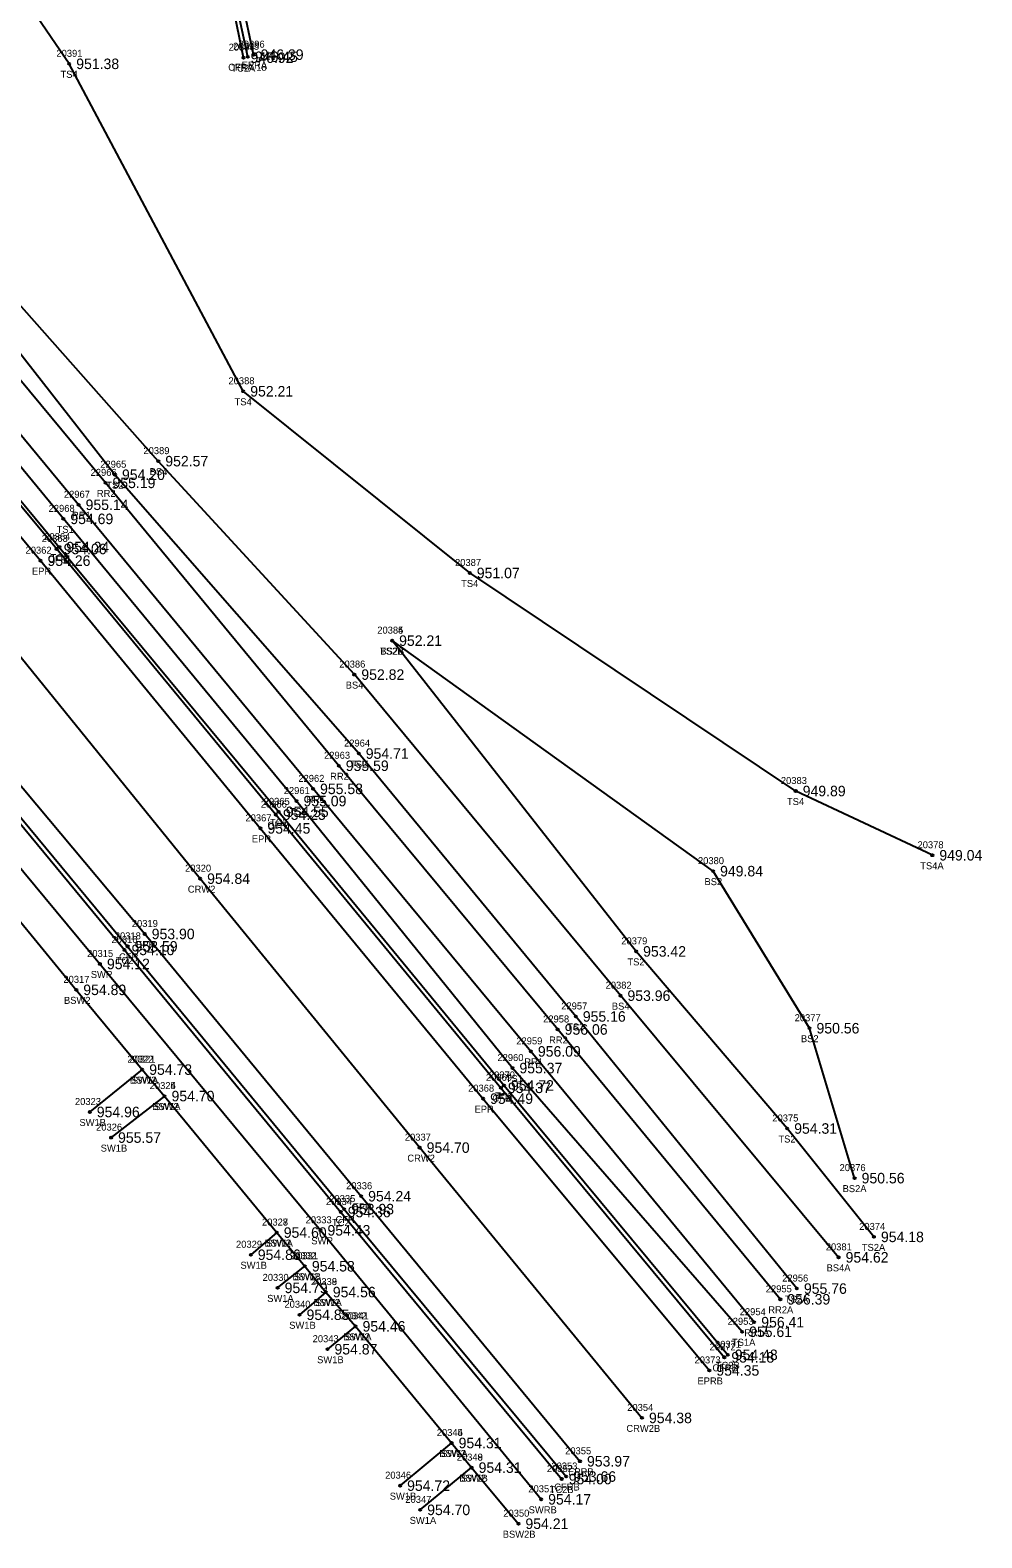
# Model space of a CAD drawing. Extents: x 1576181 to 1577685, y 1099396 to 1101490.
# Drawn here: x 1576481.4 to 1576617.4, y 1099395.7 to 1099611 of the extents above; entities that cross this region are included whole.
import ezdxf

# ---------------------------------------------------------------- set-up
doc = ezdxf.new("R2010")
doc.units = 0
for name, color, linetype in [('RD_DTM_BkLn1', 7, 'Continuous'), ('RD_DTM_BkLn2', 7, 'Continuous'), ('RD_DTM_BkLn_txCode', 7, 'Continuous'), ('RD_EX_Conc', 7, 'Continuous'), ('RD_EX_Conc_txCode', 7, 'Continuous'), ('RD_EX_RailRoad', 7, 'Continuous'), ('RD_EX_RailRoad_txCode', 7, 'Continuous'), ('RD_EX_Road', 7, 'Continuous'), ('RD_EX_Road_txCode', 7, 'Continuous'), ('RD_EX_TX_Conc_ELEV', 7, 'Continuous'), ('RD_EX_TX_Misc_ELEV', 7, 'Continuous'), ('RD_EX_TX_RailRoad_ELEV', 7, 'Continuous'), ('RD_EX_TX_Road_ELEV', 7, 'Continuous'), ('RD_HC_Survey_ELEV', 7, 'Continuous'), ('RD_HC_Survey_txCode', 7, 'Continuous'), ('RD_SMD_Locator', 7, 'Continuous')]:
    doc.layers.add(name, color=color, linetype=linetype)

msp = doc.modelspace()

# ---------------------------------------------------------------- linework, layer by layer
at = {"layer": 'RD_DTM_BkLn1'}
msp.add_lwpolyline([(1576411.06, 1099606.41), (1576442.51, 1099567.37), (1576473.98, 1099528.89), (1576505.72, 1099489.81), (1576537.1, 1099451.4), (1576568.87, 1099412.8)], dxfattribs=at)
at = {"layer": 'RD_DTM_BkLn2'}
for points in [[(1576511.92, 1099607.05), (1576510.37, 1099614.53), (1576509.23, 1099617.04), (1576507.41, 1099618.75), (1576489.23, 1099629.49), (1576513, 1099668.8), (1576536.11, 1099706.87), (1576550.83, 1099731.33)], [(1576610.37, 1099493.15), (1576590.84, 1099502.32), (1576544.26, 1099533.46), (1576511.88, 1099559.41), (1576487.01, 1099606.17), (1576477.11, 1099620.66), (1576470.22, 1099632.16)], [(1576591.01, 1099431.27), (1576559.41, 1099470.13), (1576528.39, 1099507.67), (1576493.55, 1099547.49), (1576463.77, 1099585.5), (1576454.86, 1099599.21)], [(1576583.18, 1099425.1), (1576550.35, 1099462.76), (1576519.49, 1099500.89), (1576486.17, 1099541.19), (1576455.31, 1099578.6), (1576444.02, 1099592.76)], [(1576596.97, 1099435.73), (1576565.79, 1099473.1), (1576527.76, 1099518.95), (1576499.74, 1099549.43), (1576462.84, 1099590.97)], [(1576448.74, 1099581.58), (1576485.59, 1099537.16), (1576516.95, 1099499.35), (1576549.15, 1099460.28), (1576581.13, 1099421.81)], [(1576411.94, 1099579.95), (1576414.49, 1099576.96), (1576418.07, 1099572.26), (1576420.73, 1099569.37), (1576424.53, 1099564.75), (1576430.75, 1099556.96), (1576462.11, 1099519.29), (1576494.91, 1099479.63), (1576525.82, 1099442.2), (1576557.4, 1099404.07)], [(1576602.02, 1099438.65), (1576589.62, 1099454.13), (1576568.03, 1099479.42), (1576533.16, 1099523.8)], [(1576599.26, 1099447.04), (1576592.81, 1099468.45), (1576579.03, 1099490.88), (1576533.16, 1099523.8)]]:
    msp.add_lwpolyline(points, dxfattribs=at)
at = {"layer": 'RD_EX_Conc'}
for p, q in [((1576497.44, 1099462.54), (1576489.95, 1099456.49)), ((1576500.63, 1099458.76), (1576492.99, 1099452.83)), ((1576516.67, 1099439.27), (1576512.96, 1099436.1)), ((1576516.8, 1099431.37), (1576520.69, 1099434.46)), ((1576523.68, 1099430.77), (1576519.93, 1099427.53)), ((1576527.93, 1099425.88), (1576523.92, 1099422.61)), ((1576541.66, 1099409.22), (1576534.3, 1099403.13)), ((1576537.17, 1099399.67), (1576544.52, 1099405.7))]:
    msp.add_line(p, q, dxfattribs=at)
for points in [[(1576512.55, 1099607.18), (1576510.94, 1099614.7), (1576509.78, 1099617.42), (1576507.67, 1099619.31), (1576489.95, 1099629.7), (1576513.43, 1099668.52), (1576536.7, 1099706.66), (1576550.99, 1099730.5)], [(1576396.55, 1099574.21), (1576400.94, 1099578.26), (1576405.4, 1099581.45), (1576408.35, 1099582.39), (1576411.1, 1099581.54), (1576412.48, 1099580.16), (1576412.48, 1099580.16), (1576431.43, 1099557.37), (1576462.58, 1099519.63), (1576495.36, 1099480.14), (1576526.3, 1099442.62), (1576558.03, 1099404.43)], [(1576448.28, 1099581.24), (1576485.22, 1099536.89), (1576516.55, 1099498.95), (1576548.71, 1099459.94), (1576580.64, 1099421.45)], [(1576424.53, 1099564.75), (1576421.54, 1099562.11), (1576427.77, 1099554.24), (1576491.4, 1099477.63), (1576522.92, 1099439.59), (1576554.46, 1099401.18)], [(1576417.79, 1099558.83), (1576419.81, 1099556.41), (1576422.78, 1099552.79), (1576443.67, 1099527.67), (1576447.39, 1099523.04), (1576450.38, 1099519.36), (1576454.58, 1099514.36), (1576470.78, 1099494.84), (1576474, 1099490.99), (1576488.02, 1099473.93), (1576497.44, 1099462.54), (1576500.63, 1099458.76), (1576516.67, 1099439.27), (1576520.69, 1099434.46), (1576523.68, 1099430.77), (1576527.93, 1099425.88), (1576541.66, 1099409.22), (1576544.52, 1099405.7), (1576551.21, 1099397.69)]]:
    msp.add_lwpolyline(points, dxfattribs=at)
at = {"layer": 'RD_EX_RailRoad'}
for points in [[(1576588.64, 1099429.74), (1576556.82, 1099468.27), (1576525.53, 1099505.93), (1576492.19, 1099546.33), (1576461.17, 1099583.65), (1576447.93, 1099599.71), (1576411.91, 1099642.96), (1576369.31, 1099694.21), (1576336.53, 1099733.7), (1576300.55, 1099777.04), (1576258.58, 1099827.59)], [(1576584.91, 1099426.47), (1576552.99, 1099465.14), (1576521.86, 1099502.63), (1576488.35, 1099543.2), (1576457.44, 1099580.52), (1576443.75, 1099596.96), (1576408.06, 1099639.92), (1576365.56, 1099691.12), (1576332.82, 1099730.47), (1576296.82, 1099773.87), (1576254.94, 1099824.3)]]:
    msp.add_lwpolyline(points, dxfattribs=at)
at = {"layer": 'RD_EX_Road'}
for points in [[(1576513.37, 1099607.48), (1576511.79, 1099614.93), (1576510.39, 1099617.93), (1576508.02, 1099620.01), (1576491.05, 1099629.97), (1576514.12, 1099668.03), (1576537.42, 1099706.25), (1576551.23, 1099729.3)], [(1576443.75, 1099596.96), (1576443.04, 1099588.29), (1576448.28, 1099581.24), (1576446.02, 1099579.49), (1576482.91, 1099535.22), (1576514.34, 1099496.99), (1576546.16, 1099458.39), (1576578.5, 1099419.58)], [(1576365.09, 1099547.1), (1576400.46, 1099578.87), (1576404.99, 1099582.28), (1576408.27, 1099583.27), (1576411.47, 1099582.29), (1576413.12, 1099580.85), (1576414.82, 1099582.11), (1576433.7, 1099559), (1576464.95, 1099521.11), (1576497.8, 1099481.91), (1576528.73, 1099444.46), (1576560.01, 1099406.61)]]:
    msp.add_lwpolyline(points, dxfattribs=at)
at = {"layer": 'RD_SMD_Locator'}
for centre in [(1576511.92, 1099607.05), (1576512.55, 1099607.18), (1576513.37, 1099607.48), (1576487.01, 1099606.17), (1576511.88, 1099559.41), (1576499.74, 1099549.43), (1576493.55, 1099547.49), (1576492.19, 1099546.33), (1576488.35, 1099543.2), (1576486.17, 1099541.19), (1576485.22, 1099536.89), (1576485.59, 1099537.16), (1576482.91, 1099535.22), (1576544.26, 1099533.46), (1576533.16, 1099523.8), (1576533.16, 1099523.8), (1576527.76, 1099518.95), (1576525.53, 1099505.93), (1576528.39, 1099507.67), (1576521.86, 1099502.63), (1576590.84, 1099502.32), (1576516.95, 1099499.35), (1576519.49, 1099500.89), (1576516.55, 1099498.95), (1576514.34, 1099496.99), (1576610.37, 1099493.15), (1576579.03, 1099490.88), (1576505.72, 1099489.81), (1576495.36, 1099480.14), (1576497.8, 1099481.91), (1576494.91, 1099479.63), (1576568.03, 1099479.42), (1576491.4, 1099477.63), (1576488.02, 1099473.93), (1576565.79, 1099473.1), (1576559.41, 1099470.13), (1576556.82, 1099468.27), (1576592.81, 1099468.45), (1576552.99, 1099465.14), (1576550.35, 1099462.76), (1576497.44, 1099462.54), (1576497.44, 1099462.54), (1576500.63, 1099458.76), (1576500.63, 1099458.76), (1576546.16, 1099458.39), (1576548.71, 1099459.94), (1576549.15, 1099460.28), (1576489.95, 1099456.49), (1576589.62, 1099454.13), (1576492.99, 1099452.83), (1576537.1, 1099451.4), (1576599.26, 1099447.04), (1576528.73, 1099444.46), (1576525.82, 1099442.2), (1576526.3, 1099442.62), (1576516.67, 1099439.27), (1576516.67, 1099439.27), (1576522.92, 1099439.59), (1576602.02, 1099438.65), (1576512.96, 1099436.1), (1576596.97, 1099435.73), (1576520.69, 1099434.46), (1576520.69, 1099434.46), (1576516.8, 1099431.37), (1576523.68, 1099430.77), (1576523.68, 1099430.77), (1576591.01, 1099431.27), (1576588.64, 1099429.74), (1576519.93, 1099427.53), (1576584.91, 1099426.47), (1576527.93, 1099425.88), (1576527.93, 1099425.88), (1576583.18, 1099425.1), (1576523.92, 1099422.61), (1576581.13, 1099421.81), (1576580.64, 1099421.45), (1576578.5, 1099419.58), (1576568.87, 1099412.8), (1576541.66, 1099409.22), (1576541.66, 1099409.22), (1576544.52, 1099405.7), (1576544.52, 1099405.7), (1576560.01, 1099406.61), (1576534.3, 1099403.13), (1576557.4, 1099404.07), (1576558.03, 1099404.43), (1576554.46, 1099401.18), (1576537.17, 1099399.67), (1576551.21, 1099397.69)]:
    msp.add_circle(centre, 0.15, dxfattribs=at)

# ---------------------------------------------------------------- texts
at = {"layer": 'RD_DTM_BkLn_txCode'}
for s, p in [('20391', (1576485.18, 1099607.17)), ('TS4', (1576485.77, 1099604.17)), ('20388', (1576509.77, 1099560.41)), ('TS4', (1576510.64, 1099557.41)), ('20389', (1576497.62, 1099550.43)), ('22965', (1576491.45, 1099548.49)), ('BS4', (1576498.51, 1099547.43)), ('TS2', (1576492.31, 1099545.49)), ('22968', (1576484.07, 1099542.19)), ('TS1', (1576485.21, 1099539.19)), ('20387', (1576542.15, 1099534.46)), ('TS4', (1576543.02, 1099531.46)), ('20384', (1576531.04, 1099524.8)), ('20385', (1576531.04, 1099524.8)), ('20386', (1576525.61, 1099519.95)), ('TS2B', (1576531.44, 1099521.8)), ('BS2B', (1576531.46, 1099521.8)), ('BS4', (1576526.53, 1099516.95)), ('22964', (1576526.29, 1099508.67)), ('TS2', (1576527.15, 1099505.67)), ('20383', (1576588.72, 1099503.32)), ('22961', (1576517.67, 1099501.89)), ('TS1', (1576518.52, 1099498.89)), ('TS4', (1576589.59, 1099500.32)), ('20378', (1576608.25, 1099494.15)), ('20380', (1576576.87, 1099491.88)), ('TS4A', (1576608.64, 1099491.15)), ('BS2', (1576577.8, 1099488.88)), ('20379', (1576565.91, 1099480.42)), ('TS2', (1576566.79, 1099477.42)), ('20382', (1576563.67, 1099474.1)), ('22957', (1576557.33, 1099471.13)), ('BS4', (1576564.56, 1099471.1)), ('20377', (1576590.69, 1099469.45)), ('TS2', (1576558.16, 1099468.13)), ('BS2', (1576591.58, 1099466.45)), ('22960', (1576548.21, 1099463.76)), ('TS1', (1576549.39, 1099460.76)), ('20375', (1576587.5, 1099455.13)), ('TS2', (1576588.37, 1099452.13)), ('20376', (1576597.11, 1099448.04)), ('BS2A', (1576597.54, 1099445.04)), ('20374', (1576599.91, 1099439.65)), ('20381', (1576595.14, 1099436.73)), ('TS2A', (1576600.29, 1099436.65)), ('22956', (1576588.91, 1099432.27)), ('BS4A', (1576595.25, 1099433.73)), ('TS2A', (1576589.28, 1099429.27)), ('22953', (1576581.1, 1099426.1)), ('TS1A', (1576581.73, 1099423.1))]:
    msp.add_text(s, height=1, dxfattribs=at).set_placement(p)
at = {"layer": 'RD_EX_Conc_txCode'}
for s, p in [('20394', (1576509.8, 1099608.05)), ('20395', (1576510.43, 1099608.18)), ('CFRA 18', (1576509.73, 1099605.18)), ('TC2A', (1576510.18, 1099605.05)), ('20363', (1576483.08, 1099537.89)), ('20364', (1576483.45, 1099538.16)), ('TC2', (1576484.35, 1099535.16)), ('CFR', (1576483.99, 1099534.89)), ('20366', (1576514.39, 1099499.95)), ('20365', (1576514.81, 1099500.35)), ('CFR', (1576515.33, 1099496.95)), ('TC2', (1576515.7, 1099497.35)), ('20316', (1576493.05, 1099480.63)), ('20318', (1576493.53, 1099481.14)), ('20315', (1576489.57, 1099478.63)), ('TC2', (1576493.66, 1099477.63)), ('CFR', (1576494.13, 1099478.14)), ('20317', (1576486.18, 1099474.93)), ('SWR', (1576490.09, 1099475.63)), ('BSW2', (1576486.26, 1099471.93)), ('20322', (1576495.32, 1099463.54)), ('20321', (1576495.6, 1099463.54)), ('BSW2', (1576495.67, 1099460.54)), ('SW1A', (1576495.94, 1099460.54)), ('20324', (1576498.51, 1099459.76)), ('20325', (1576498.51, 1099459.76)), ('20369', (1576546.57, 1099460.94)), ('20370', (1576546.99, 1099461.28)), ('CFR', (1576547.48, 1099457.94)), ('TC2', (1576547.9, 1099458.28)), ('20323', (1576487.83, 1099457.49)), ('BSW2', (1576498.86, 1099456.76)), ('SW1A', (1576499.13, 1099456.76)), ('SW1B', (1576488.47, 1099454.49)), ('20326', (1576490.85, 1099453.83)), ('SW1B', (1576491.51, 1099450.83)), ('20334', (1576523.7, 1099443.2)), ('20335', (1576524.18, 1099443.62)), ('20333', (1576520.8, 1099440.59)), ('CFR', (1576525.07, 1099440.62)), ('20327', (1576514.56, 1099440.27)), ('20328', (1576514.56, 1099440.27)), ('TC2', (1576524.57, 1099440.2)), ('20329', (1576510.85, 1099437.1)), ('BSW2', (1576514.91, 1099437.27)), ('SW1A', (1576515.18, 1099437.27)), ('SWR', (1576521.61, 1099437.59)), ('SW1B', (1576511.48, 1099434.1)), ('20332', (1576518.57, 1099435.46)), ('20331', (1576518.85, 1099435.46)), ('20330', (1576514.65, 1099432.37)), ('BSW2', (1576518.92, 1099432.46)), ('SW1B', (1576519.21, 1099432.46)), ('20338', (1576521.56, 1099431.77)), ('20339', (1576521.56, 1099431.77)), ('SW1A', (1576515.31, 1099429.37)), ('20340', (1576517.77, 1099428.53)), ('BSW2', (1576521.92, 1099428.77)), ('SW1A', (1576522.18, 1099428.77)), ('SW1B', (1576518.45, 1099425.53)), ('20342', (1576525.81, 1099426.88)), ('20341', (1576526.09, 1099426.88)), ('20343', (1576521.8, 1099423.61)), ('BSW2', (1576526.16, 1099423.88)), ('SW1A', (1576526.43, 1099423.88)), ('20372', (1576578.53, 1099422.45)), ('20371', (1576579.3, 1099422.81)), ('SW1B', (1576522.44, 1099420.61)), ('CFRB', (1576578.94, 1099419.45)), ('TC2B', (1576579.42, 1099419.81)), ('20344', (1576539.54, 1099410.22)), ('20345', (1576539.54, 1099410.22)), ('BSW2', (1576539.9, 1099407.22)), ('SW1A', (1576540.17, 1099407.22)), ('20348', (1576542.4, 1099406.7)), ('20349', (1576542.4, 1099406.7)), ('20346', (1576532.16, 1099404.13)), ('BSW2', (1576542.76, 1099403.7)), ('SW1B', (1576543.04, 1099403.7)), ('20352', (1576555.28, 1099405.07)), ('20353', (1576555.92, 1099405.43)), ('20351', (1576552.63, 1099402.18)), ('TC2B', (1576555.68, 1099402.07)), ('CFRB', (1576556.33, 1099402.43)), ('SW1B', (1576532.82, 1099401.13)), ('20347', (1576535.05, 1099400.67)), ('SW1A', (1576535.67, 1099397.67)), ('20350', (1576549.05, 1099398.69)), ('SWRB', (1576552.68, 1099399.18)), ('BSW2B', (1576548.97, 1099395.69))]:
    msp.add_text(s, height=1, dxfattribs=at).set_placement(p)
at = {"layer": 'RD_EX_RailRoad_txCode'}
for s, p in [('22966', (1576490.07, 1099547.33)), ('22967', (1576486.25, 1099544.2)), ('RR2', (1576490.96, 1099544.33)), ('RR1', (1576487.41, 1099541.2)), ('22963', (1576523.43, 1099506.93)), ('22962', (1576519.76, 1099503.63)), ('RR2', (1576524.3, 1099503.93)), ('RR1', (1576520.92, 1099500.63)), ('22958', (1576554.74, 1099469.27)), ('22959', (1576550.91, 1099466.14)), ('RR2', (1576555.59, 1099466.27)), ('RR1', (1576552.05, 1099463.14)), ('22955', (1576586.56, 1099430.74)), ('22954', (1576582.84, 1099427.47)), ('RR2A', (1576586.92, 1099427.74)), ('RR1A', (1576583.48, 1099424.47))]:
    msp.add_text(s, height=1, dxfattribs=at).set_placement(p)
at = {"layer": 'RD_EX_Road_txCode'}
for s, p in [('20396', (1576511.22, 1099608.48)), ('EPRA', (1576511.65, 1099605.48)), ('20362', (1576480.77, 1099536.22)), ('EPR', (1576481.68, 1099533.22)), ('20367', (1576512.2, 1099497.99)), ('EPR', (1576513.11, 1099494.99)), ('20319', (1576495.96, 1099482.91)), ('EPR', (1576496.57, 1099479.91)), ('20368', (1576544.02, 1099459.39)), ('EPR', (1576544.94, 1099456.39)), ('20336', (1576526.59, 1099445.46)), ('EPR', (1576527.5, 1099442.46)), ('20373', (1576576.38, 1099420.58)), ('EPRB', (1576576.8, 1099417.58)), ('20355', (1576557.89, 1099407.61)), ('EPRB', (1576558.31, 1099404.61))]:
    msp.add_text(s, height=1, dxfattribs=at).set_placement(p)
at = {"layer": 'RD_EX_TX_Conc_ELEV'}
for s, p in [('946.92', (1576512.92, 1099606.3)), ('946.45', (1576513.55, 1099606.43)), ('954.06', (1576486.22, 1099536.14)), ('954.24', (1576486.59, 1099536.41)), ('954.25', (1576517.55, 1099498.2)), ('954.55', (1576517.95, 1099498.6)), ('954.10', (1576495.91, 1099478.88)), ('953.59', (1576496.36, 1099479.39)), ('954.12', (1576492.4, 1099476.88)), ('954.89', (1576489.02, 1099473.18)), ('954.73', (1576498.44, 1099461.79)), ('954.73', (1576498.44, 1099461.79)), ('954.37', (1576549.71, 1099459.19)), ('954.72', (1576550.15, 1099459.53)), ('954.70', (1576501.63, 1099458.01)), ('954.70', (1576501.63, 1099458.01)), ('954.96', (1576490.95, 1099455.74)), ('955.57', (1576493.99, 1099452.08)), ('954.36', (1576526.82, 1099441.45)), ('953.93', (1576527.3, 1099441.87)), ('954.60', (1576517.67, 1099438.52)), ('954.60', (1576517.67, 1099438.52)), ('954.43', (1576523.92, 1099438.84)), ('954.86', (1576513.96, 1099435.35)), ('954.58', (1576521.69, 1099433.71)), ('954.58', (1576521.69, 1099433.71)), ('954.79', (1576517.8, 1099430.62)), ('954.56', (1576524.68, 1099430.02)), ('954.56', (1576524.68, 1099430.02)), ('954.85', (1576520.93, 1099426.78)), ('954.46', (1576528.93, 1099425.13)), ('954.46', (1576528.93, 1099425.13)), ('954.87', (1576524.92, 1099421.86)), ('954.18', (1576581.64, 1099420.7)), ('954.48', (1576582.13, 1099421.06)), ('954.31', (1576542.66, 1099408.47)), ('954.31', (1576542.66, 1099408.47)), ('954.31', (1576545.52, 1099404.95)), ('954.31', (1576545.52, 1099404.95)), ('954.00', (1576558.4, 1099403.32)), ('953.66', (1576559.03, 1099403.68)), ('954.72', (1576535.3, 1099402.38)), ('954.70', (1576538.17, 1099398.92)), ('954.17', (1576555.46, 1099400.43)), ('954.21', (1576552.21, 1099396.94))]:
    msp.add_text(s, height=1.5, dxfattribs=at).set_placement(p)
at = {"layer": 'RD_EX_TX_Misc_ELEV'}
for s, p in [('951.38', (1576488.01, 1099605.42)), ('952.21', (1576512.88, 1099558.66)), ('952.57', (1576500.74, 1099548.68)), ('954.20', (1576494.55, 1099546.74)), ('954.69', (1576487.17, 1099540.44)), ('951.07', (1576545.26, 1099532.71)), ('952.21', (1576534.16, 1099523.05)), ('952.21', (1576534.16, 1099523.05)), ('952.82', (1576528.76, 1099518.2)), ('954.71', (1576529.39, 1099506.92)), ('955.09', (1576520.49, 1099500.14)), ('949.89', (1576591.84, 1099501.57)), ('949.04', (1576611.37, 1099492.4)), ('949.84', (1576580.03, 1099490.13)), ('953.42', (1576569.03, 1099478.67)), ('953.96', (1576566.79, 1099472.35)), ('955.16', (1576560.41, 1099469.38)), ('950.56', (1576593.81, 1099467.7)), ('955.37', (1576551.35, 1099462.01)), ('954.31', (1576590.62, 1099453.38)), ('950.56', (1576600.26, 1099446.29)), ('954.18', (1576603.02, 1099437.9)), ('954.62', (1576597.97, 1099434.98)), ('955.76', (1576592.01, 1099430.52)), ('955.61', (1576584.18, 1099424.35))]:
    msp.add_text(s, height=1.5, dxfattribs=at).set_placement(p)
at = {"layer": 'RD_EX_TX_RailRoad_ELEV'}
for s, p in [('955.19', (1576493.19, 1099545.58)), ('955.14', (1576489.35, 1099542.45)), ('955.59', (1576526.53, 1099505.18)), ('955.58', (1576522.86, 1099501.88)), ('956.06', (1576557.82, 1099467.52)), ('956.09', (1576553.99, 1099464.39)), ('956.39', (1576589.64, 1099428.99)), ('956.41', (1576585.91, 1099425.72))]:
    msp.add_text(s, height=1.5, dxfattribs=at).set_placement(p)
at = {"layer": 'RD_EX_TX_Road_ELEV'}
for s, p in [('946.39', (1576514.37, 1099606.73)), ('954.26', (1576483.91, 1099534.47)), ('954.45', (1576515.34, 1099496.24)), ('953.90', (1576498.8, 1099481.16)), ('954.49', (1576547.16, 1099457.64)), ('954.24', (1576529.73, 1099443.71)), ('954.35', (1576579.5, 1099418.83)), ('953.97', (1576561.01, 1099405.86))]:
    msp.add_text(s, height=1.5, dxfattribs=at).set_placement(p)
at = {"layer": 'RD_HC_Survey_ELEV'}
for s, p in [('954.84', (1576506.72, 1099489.06)), ('954.70', (1576538.1, 1099450.65)), ('954.38', (1576569.87, 1099412.05))]:
    msp.add_text(s, height=1.5, dxfattribs=at).set_placement(p)
at = {"layer": 'RD_HC_Survey_txCode'}
for s, p in [('20320', (1576503.57, 1099490.81)), ('CRW2', (1576503.96, 1099487.81)), ('20337', (1576534.98, 1099452.4)), ('CRW2', (1576535.34, 1099449.4)), ('20354', (1576566.76, 1099413.8)), ('CRW2B', (1576566.64, 1099410.8))]:
    msp.add_text(s, height=1, dxfattribs=at).set_placement(p)

doc.saveas('drawing.dxf')
